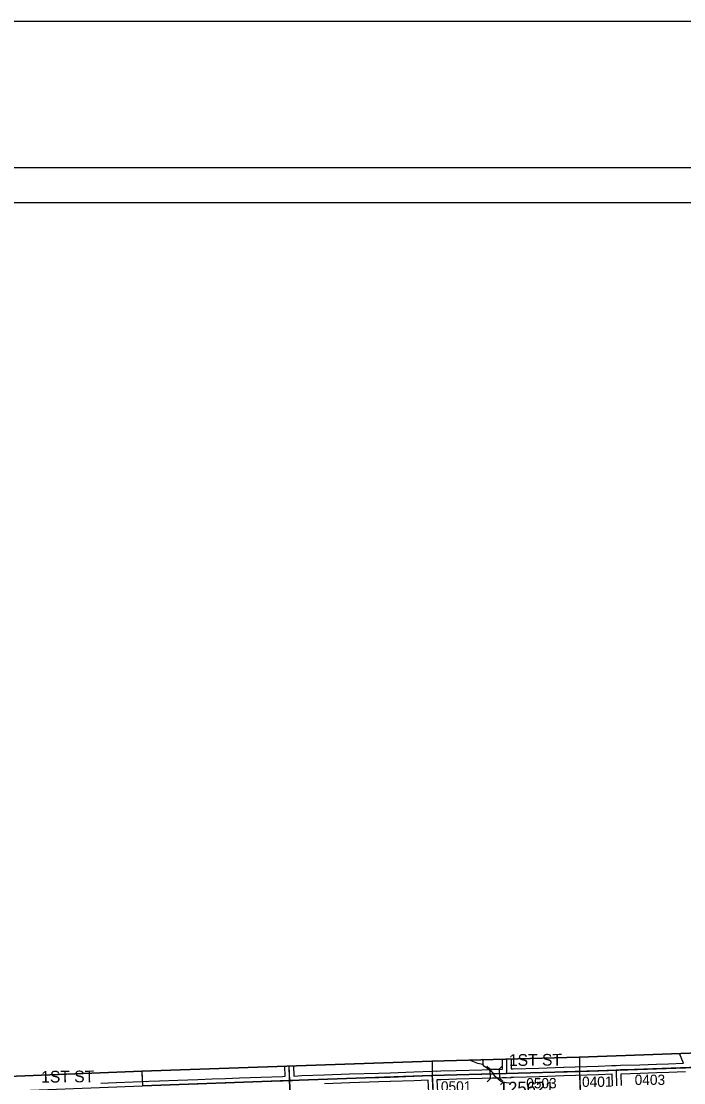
# Model space of a CAD drawing. Extents: x 128.7 to 185.5, y -21.4 to 12.6.
# Drawn here: x 161.9 to 166.44, y 5.35 to 12.61 of the extents above; entities that cross this region are included whole.
import ezdxf

# ---------------------------------------------------------------- set-up
doc = ezdxf.new("R2010")
doc.units = 0
for name, color, linetype in [('tdCoClipBndry', 7, 'Continuous'), ('tdCoCoAdjSecRdTxt', 7, 'Continuous'), ('tdCoCoBndry', 7, 'Continuous'), ('tdCoFrame', 7, 'Continuous'), ('tdCoHydroRiver', 7, 'Continuous'), ('tdCoPlotFrame', 7, 'Continuous'), ('tdCoSecRdNmbr', 7, 'Continuous'), ('tdCoSecRteBand', 7, 'Continuous'), ('tdCoSecRteCL', 7, 'Continuous'), ('tdCoSectLine', 7, 'Continuous'), ('tdCoSectLinePart', 7, 'Continuous'), ('tdCoStrucSec', 7, 'Continuous'), ('tdCoStrucSecFHWANum', 7, 'Continuous'), ('tdCoSurfAsphalt', 7, 'Continuous'), ('tdCoSurfGravel', 7, 'Continuous'), ('tdCoTwpBndryShd', 7, 'Continuous')]:
    doc.layers.add(name, color=color, linetype=linetype)

msp = doc.modelspace()

# ---------------------------------------------------------------- linework, layer by layer
at = {"layer": 'tdCoClipBndry'}
msp.add_lwpolyline([(158.7249, 5.267), (162.7292, 5.4253), (164.7122, 5.4952), (165.7204, 5.5224), (167.7442, 5.5939), (169.7468, 5.6556), (170.7425, 5.6994), (172.0378, 5.7405), (172.0717, 5.7357), (172.1086, 5.7142), (172.187, 5.6147), (172.2299, 5.5747), (172.2912, 5.4994), (172.3444, 5.3843), (172.3985, 5.2066)], dxfattribs=at)
at = {"layer": 'tdCoCoBndry'}
for p, q in [((165.7239, 5.4225), (166.7135, 5.4586)), ((166.7135, 5.4586), (165.7239, 5.4225)), ((163.7397, 5.3616), (164.7161, 5.3953)), ((164.7161, 5.3953), (163.7397, 5.3616)), ((164.7161, 5.3953), (165.7239, 5.4225)), ((165.7239, 5.4225), (164.7161, 5.3953)), ((162.7331, 5.3254), (163.7397, 5.3616)), ((163.7397, 5.3616), (162.7331, 5.3254))]:
    msp.add_line(p, q, dxfattribs=at)
for points in [[(162.7331, 5.3254), (163.7397, 5.3616), (164.7161, 5.3953), (165.7239, 5.4225), (166.7135, 5.4586), (167.7481, 5.4941), (168.7411, 5.5246), (169.7509, 5.5557), (170.746, 5.5995), (171.7299, 5.6298), (172.0413, 5.6405), (172.0164, 5.6778), (171.9918, 5.7117), (171.9714, 5.7383), (170.7425, 5.6994), (169.7468, 5.6556), (167.7442, 5.5939), (165.7204, 5.5224), (164.7122, 5.4952), (162.7292, 5.4253), (158.7249, 5.267)], [(152.7453, 4.9271), (153.73, 4.9634), (153.7375, 4.9634), (154.7373, 5.007), (155.7366, 5.0559), (156.7346, 5.0964), (157.7372, 5.1315), (158.7286, 5.1671), (159.7366, 5.2074), (160.7298, 5.2462), (161.7303, 5.2856), (162.7328, 5.3254), (163.7394, 5.3616), (164.7157, 5.3953), (165.7235, 5.4225), (166.7131, 5.4586), (167.7477, 5.4941), (168.7408, 5.5246), (169.7506, 5.5557), (170.7457, 5.5995), (171.7295, 5.6298), (172.041, 5.6405)], [(162.7331, 5.3254), (163.7397, 5.3616), (164.7161, 5.3953), (165.7239, 5.4225), (166.7135, 5.4586), (167.7481, 5.4941), (168.7411, 5.5246), (169.7509, 5.5557), (170.746, 5.5995), (171.7299, 5.6298), (172.0413, 5.6405), (172.0769, 5.5911), (172.1134, 5.5469), (172.1556, 5.5083), (172.2009, 5.4573), (172.2514, 5.3487), (172.2661, 5.3045)]]:
    msp.add_lwpolyline(points, dxfattribs=at)
at = {"layer": 'tdCoFrame'}
for points in [[(130.1937, 11.6077), (183.6937, 11.6077), (183.6937, -20.3923), (130.1937, -20.3923)], [(130.4337, 11.3677), (183.4537, 11.3677), (183.4537, -20.1523), (130.4337, -20.1523)]]:
    msp.add_lwpolyline(points, close=True, dxfattribs=at)
at = {"layer": 'tdCoHydroRiver'}
for points in [[(165.0542, 5.5079), (165.063, 5.4998), (165.0624, 5.4713), (165.0274, 5.4779), (164.981, 5.4967), (164.9723, 5.4987)], [(165.244, 5.3439), (165.2012, 5.3486), (165.1819, 5.3574), (165.146, 5.3892), (165.1309, 5.4139), (165.0967, 5.4426), (165.0724, 5.4575), (165.0624, 5.4713)]]:
    msp.add_lwpolyline(points, dxfattribs=at)
at = {"layer": 'tdCoPlotFrame'}
msp.add_lwpolyline([(128.6937, 12.6077), (184.6937, 12.6077), (184.6937, -21.3923), (128.6937, -21.3923)], close=True, dxfattribs=at)
at = {"layer": 'tdCoSecRteBand'}
for points in [[(165.2563, 5.4418), (165.2701, 5.4423), (165.2701, 5.4423), (165.2701, 5.4423), (165.4446, 5.4474), (165.6149, 5.4536), (165.6151, 5.4536), (165.6152, 5.4536), (165.851, 5.4605), (165.9445, 5.464), (165.9446, 5.464), (165.9446, 5.4641), (165.9745, 5.4651), (166.0044, 5.4663), (166.0044, 5.4662), (166.1367, 5.4699), (166.2494, 5.4733), (166.3328, 5.477), (166.3329, 5.477), (166.3331, 5.477), (166.4338, 5.4807), (166.4078, 5.5467)], [(162.4484, 5.3444), (162.5532, 5.3485), (162.6703, 5.3535), (162.6705, 5.3535), (162.6706, 5.3535), (162.7318, 5.3553), (162.7613, 5.3571), (162.7613, 5.3562), (162.7765, 5.3567), (162.8504, 5.3596), (162.8504, 5.3596), (162.8505, 5.3596), (162.9743, 5.3641), (163.1131, 5.3693), (163.2097, 5.373), (163.3017, 5.3767), (163.3017, 5.3767), (163.3018, 5.3767), (163.3965, 5.3801), (163.3965, 5.3801), (163.3965, 5.3801), (163.5425, 5.3853), (163.5425, 5.3853), (163.5426, 5.3853), (163.6923, 5.3902), (163.6923, 5.3902), (163.6924, 5.3902), (163.7086, 5.3907), (163.7062, 5.4597)], [(163.7662, 5.4618), (163.7685, 5.3926), (163.8235, 5.3956), (163.8239, 5.3956), (163.8243, 5.3957), (163.9753, 5.3998), (164.1492, 5.407), (164.1494, 5.407), (164.1495, 5.407), (164.3488, 5.4132), (164.3488, 5.4132), (164.3489, 5.4132), (164.4272, 5.4154), (164.5894, 5.4206), (164.7146, 5.4252), (164.7442, 5.4271), (164.7442, 5.4264), (164.7737, 5.4275), (164.7739, 5.4275), (164.7741, 5.4275), (164.8793, 5.4302), (165.0551, 5.4354), (165.1963, 5.4399), (165.1965, 5.4582), (165.1956, 5.4968), (165.1947, 5.5082)], [(165.2547, 5.5098), (165.2555, 5.5007), (165.2555, 5.4999), (165.2556, 5.4991), (165.2565, 5.4591), (165.2566, 5.4586), (165.2565, 5.458), (165.2563, 5.4418)], [(165.9494, 5.3254), (165.9466, 5.4041), (165.8532, 5.4005), (165.853, 5.4005), (165.8529, 5.4005), (165.617, 5.3936), (165.4467, 5.3875), (165.4466, 5.3875), (165.4465, 5.3875), (165.272, 5.3823), (165.2557, 5.3818), (165.252, 5.3816), (165.2516, 5.3779), (165.2238, 5.3807), (165.1958, 5.3798), (165.057, 5.3754), (165.0569, 5.3754), (165.0569, 5.3754), (164.881, 5.3702), (164.881, 5.3702), (164.8809, 5.3702), (164.7758, 5.3675), (164.7477, 5.3664), (164.7516, 5.2841)], [(166.4488, 5.4212), (166.3354, 5.4171), (166.2519, 5.4134), (166.2517, 5.4134), (166.2515, 5.4134), (166.1385, 5.4099), (166.1385, 5.4099), (166.1384, 5.4099), (166.0066, 5.4063), (166.0093, 5.3276)], [(164.6917, 5.2814), (164.6878, 5.3642), (164.6872, 5.3642), (164.5915, 5.3606), (164.5914, 5.3606), (164.5914, 5.3606), (164.4291, 5.3554), (164.429, 5.3554), (164.429, 5.3554), (164.3506, 5.3532), (164.1515, 5.347), (163.9776, 5.3399)]]:
    msp.add_lwpolyline(points, dxfattribs=at)
at = {"layer": 'tdCoSecRteCL'}
for points in [[(163.7397, 5.3616), (163.7391, 5.3756), (163.7362, 5.4608)], [(165.2248, 5.4108), (165.2261, 5.4231), (165.2265, 5.4584), (165.2256, 5.4983), (165.2247, 5.509)], [(165.9756, 5.4352), (166.003, 5.4362), (166.1376, 5.4399), (166.2506, 5.4433), (166.3341, 5.447), (166.4777, 5.4523)], [(163.7397, 5.3616), (163.7615, 5.3622), (163.8252, 5.3657), (163.9763, 5.3699), (164.1504, 5.377), (164.3497, 5.3832), (164.4281, 5.3854), (164.5904, 5.3906), (164.7161, 5.3953)], [(164.7161, 5.3953), (164.7749, 5.3975), (164.8802, 5.4002), (165.056, 5.4054), (165.2248, 5.4108)], [(164.7446, 4.3856), (164.7535, 4.3954), (164.7599, 4.4043), (164.7615, 4.4077), (164.7628, 4.4113), (164.7637, 4.415), (164.7642, 4.4187), (164.7643, 4.4225), (164.7641, 4.4263), (164.7596, 4.503), (164.7557, 4.5755), (164.749, 4.6941), (164.7436, 4.8157), (164.7392, 4.9106), (164.7365, 4.9705), (164.7325, 5.0635), (164.7298, 5.1261), (164.7239, 5.2312), (164.7217, 5.2827), (164.7172, 5.3767), (164.7161, 5.3953)], [(165.2248, 5.4108), (165.271, 5.4123), (165.4456, 5.4175), (165.616, 5.4236), (165.852, 5.4305), (165.9756, 5.4352)], [(165.9794, 5.3265), (165.9756, 5.4352)], [(162.7331, 5.3254), (162.7776, 5.3267), (162.8516, 5.3297), (162.9754, 5.3341), (163.1142, 5.3393), (163.2109, 5.343), (163.3029, 5.3467), (163.3976, 5.3501), (163.5435, 5.3553), (163.6932, 5.3602), (163.7397, 5.3616)], [(163.7861, 4.3407), (163.785, 4.3648), (163.781, 4.436), (163.7768, 4.5569), (163.7717, 4.6619), (163.7699, 4.7145), (163.765, 4.8178), (163.763, 4.8521), (163.7583, 4.9564), (163.7551, 5.0121), (163.7524, 5.0772), (163.7497, 5.1527), (163.744, 5.2676), (163.7397, 5.3616)]]:
    msp.add_lwpolyline(points, dxfattribs=at)
at = {"layer": 'tdCoSectLine'}
for points in [[(165.7223, 5.5225), (165.7235, 5.4225)], [(163.7356, 5.4607), (163.7394, 5.3616)], [(164.7148, 5.4952), (164.7157, 5.3953)], [(165.7235, 5.4225), (166.7131, 5.4586)], [(162.7293, 5.4253), (162.7328, 5.3254)], [(163.7394, 5.3616), (164.7157, 5.3953)], [(164.7157, 5.3953), (165.7235, 5.4225)], [(164.7157, 5.3953), (164.7715, 4.4096)], [(165.7235, 5.4225), (165.7597, 4.436)], [(162.7328, 5.3254), (163.7394, 5.3616)], [(163.7394, 5.3616), (163.7858, 4.3407)]]:
    msp.add_lwpolyline(points, dxfattribs=at)
at = {"layer": 'tdCoSectLinePart'}
for points in [[(165.7223, 5.5225), (165.7231, 5.4566)], [(164.7148, 5.4952), (164.7154, 5.4253)], [(162.7293, 5.4253), (162.7317, 5.3557)], [(165.7244, 5.3967), (165.7597, 4.436)]]:
    msp.add_lwpolyline(points, dxfattribs=at)
at = {"layer": 'tdCoStrucSec'}
for p, q in [((165.1122, 5.4385), (165.0893, 5.4599)), ((165.1747, 5.4405), (165.1961, 5.4633)), ((165.1142, 5.3759), (165.0927, 5.3531)), ((165.1767, 5.3779), (165.1996, 5.3565))]:
    msp.add_line(p, q, dxfattribs=at)
msp.add_lwpolyline([(165.1122, 5.4385), (165.1747, 5.4405), (165.1767, 5.3779), (165.1142, 5.3759)], close=True, dxfattribs=at)
at = {"layer": 'tdCoSurfAsphalt'}
msp.add_lwpolyline([(163.744, 5.2676), (163.7397, 5.3616), (163.7391, 5.3756), (163.7362, 5.4608)], dxfattribs=at)
at = {"layer": 'tdCoSurfGravel'}
for points in [[(163.2109, 5.343), (163.3029, 5.3467), (163.3976, 5.3501), (163.5435, 5.3553), (163.6932, 5.3602), (163.7397, 5.3616), (163.7615, 5.3622), (163.8252, 5.3657), (163.9763, 5.3699), (164.1504, 5.377), (164.3497, 5.3832), (164.4281, 5.3854), (164.5904, 5.3906), (164.7161, 5.3953), (164.7749, 5.3975), (164.8802, 5.4002), (165.056, 5.4054), (165.2248, 5.4108), (165.271, 5.4123), (165.4456, 5.4175), (165.616, 5.4236), (165.852, 5.4305), (165.9756, 5.4352), (166.003, 5.4362), (166.1376, 5.4399), (166.2506, 5.4433), (166.3341, 5.447), (166.4777, 5.4523)], [(165.2248, 5.4108), (165.2261, 5.4231), (165.2265, 5.4584), (165.2256, 5.4983), (165.2247, 5.509)], [(164.7446, 4.3856), (164.7535, 4.3954), (164.7599, 4.4043), (164.7615, 4.4077), (164.7628, 4.4113), (164.7637, 4.415), (164.7642, 4.4187), (164.7643, 4.4225), (164.7641, 4.4263), (164.7596, 4.503), (164.7557, 4.5755), (164.749, 4.6941), (164.7436, 4.8157), (164.7392, 4.9106), (164.7365, 4.9705), (164.7325, 5.0635), (164.7298, 5.1261), (164.7239, 5.2312), (164.7217, 5.2827), (164.7172, 5.3767), (164.7161, 5.3953)], [(165.9794, 5.3265), (165.9756, 5.4352)]]:
    msp.add_lwpolyline(points, dxfattribs=at)
at = {"layer": 'tdCoTwpBndryShd'}
for points in [[(172.2657, 5.3045), (172.251, 5.3487), (172.2006, 5.4573), (172.1552, 5.5083), (172.1131, 5.5469), (172.0765, 5.5911), (172.041, 5.6405), (171.7295, 5.6298), (170.7457, 5.5995), (169.7506, 5.5557), (168.7408, 5.5246), (167.7477, 5.4941), (166.7131, 5.4586), (165.7235, 5.4225), (164.7157, 5.3953), (163.7394, 5.3616), (162.7328, 5.3254)], [(163.7394, 5.3616), (163.7858, 4.3407), (163.8315, 3.3357), (163.8656, 2.3305), (163.9202, 1.3297), (163.9564, 0.327), (163.9902, -0.6705), (164.0221, -1.668), (164.0518, -2.6646), (164.0817, -3.662), (164.1165, -4.6621), (164.1488, -5.6606), (164.1891, -6.6619), (164.2242, -7.6615), (164.2596, -8.6641), (163.247, -8.6922), (162.2462, -8.7266)]]:
    msp.add_lwpolyline(points, dxfattribs=at)

# ---------------------------------------------------------------- texts
at = {"layer": 'tdCoCoAdjSecRdTxt'}
for p in [(165.2409, 5.4613), (162.0407, 5.3472)]:
    msp.add_text('1ST ST', height=0.08, rotation=0.50672, dxfattribs=at).set_placement(p)
at = {"layer": 'tdCoSecRdNmbr'}
for s, rotation, p in [('0503', 0.12493, (165.3588, 5.3084)), ('0401', 0.12521, (165.7407, 5.3183)), ('0403', 0.12549, (166.1008, 5.3316)), ('0501', 0.12448, (164.7752, 5.286))]:
    msp.add_text(s, height=0.07, rotation=rotation, dxfattribs=at).set_placement(p)
at = {"layer": 'tdCoStrucSecFHWANum'}
msp.add_text('125621', height=0.085, dxfattribs=at).set_placement((165.1718, 5.2681))

doc.saveas('drawing.dxf')
